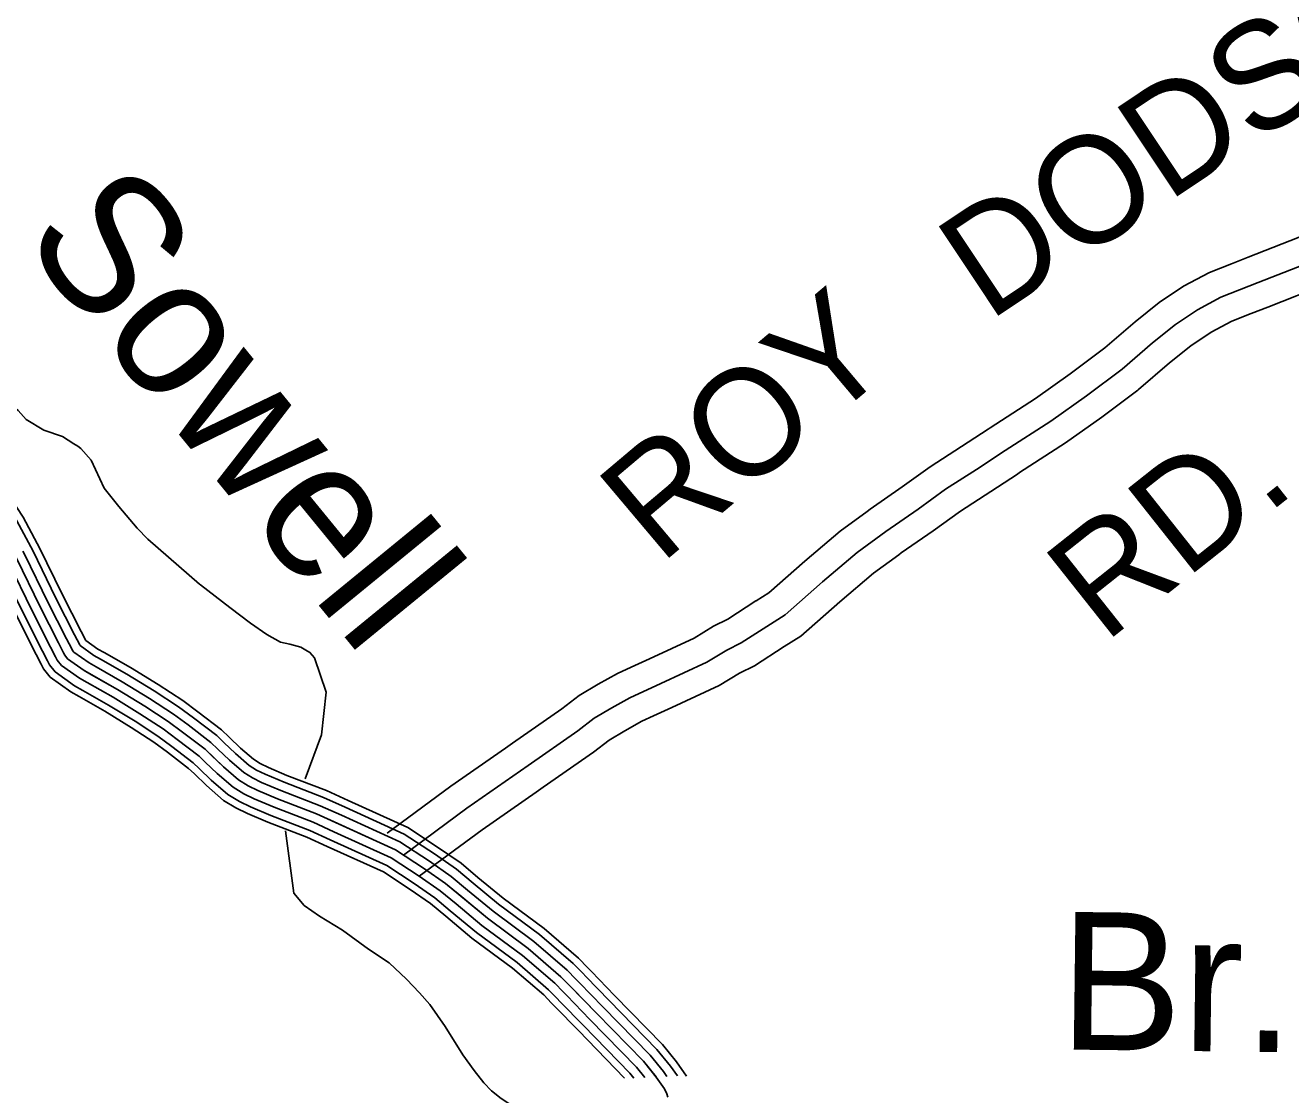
# Model space of a CAD drawing. Extents: x 1551132 to 1791609, y 378168 to 563823.
# Drawn here: x 1639392 to 1643758, y 508446 to 512135 of the extents above; entities that cross this region are included whole.
import ezdxf

# ---------------------------------------------------------------- set-up
doc = ezdxf.new("R2010")
doc.units = 0
for name, color, linetype in [('DESIGN - DRAINAGE - Bridges and Cross Drains Size Text', 7, 'Continuous'), ('DESIGN - ROW - Right-of-Way and Easement Labels', 7, 'Continuous'), ('DESIGN - TRANSPORTATION - Text', 7, 'Continuous'), ('SURVEY - PROPERTY - Owners', 7, 'Continuous'), ('SURVEY - TRANSPORTATION - Roads', 7, 'Continuous')]:
    doc.layers.add(name, color=color, linetype=linetype)

msp = doc.modelspace()

# ---------------------------------------------------------------- linework, layer by layer
at = {"layer": 'DESIGN - TRANSPORTATION - Text'}
for points in [[(1639004.74, 511035.193), (1639119.554, 511022.143), (1639208.435, 510988.076), (1639238.517, 510943.166), (1639287.883, 510890.548), (1639315.424, 510852.197), (1639343.107, 510825.855), (1639366.856, 510805.563), (1639394.489, 510775.212), (1639456.029, 510738.469), (1639519.719, 510715.702), (1639539.568, 510703.468), (1639559.41, 510691.226), (1639573.309, 510683.051), (1639583.209, 510674.934), (1639618.717, 510634.483), (1639663.59, 510537.889), (1639714.831, 510475.246), (1639777.938, 510400.452), (1639814.337, 510362.168)], [(1639814.337, 510362.168), (1639993.174, 510207.322), (1639996.807, 510204.114), (1640097.855, 510126.879), (1640169.178, 510072.002), (1640224.694, 510033.318), (1640272.351, 510006.742), (1640304.258, 510000.367), (1640342.108, 509989.917), (1640359.982, 509979.7), (1640373.882, 509971.533), (1640389.656, 509953.333), (1640429.539, 509834.871), (1640414.397, 509687.176), (1640357.607, 509535.689)], [(1640289.45, 509355.792), (1640318.358, 509141.07), (1640353.848, 509098.619), (1640407.389, 509061.968), (1640486.779, 509013), (1640575.968, 508947.907), (1640647.383, 508901.039), (1640706.69, 508844.304), (1640752.122, 508797.737), (1640787.638, 508757.294), (1640840.728, 508680.617), (1640901.577, 508583.831), (1640940.926, 508529.33), (1640974.417, 508486.904), (1641000.074, 508458.586), (1641033.749, 508432.169), (1641087.314, 508397.518), (1641113.13, 508383.026), (1641307.892, 508365.459), (1641417.69, 508376.826), (1641454.847, 508381.185)]]:
    msp.add_lwpolyline(points, dxfattribs=at)
at = {"layer": 'SURVEY - PROPERTY - Owners'}
for points in [[(1640641.017, 509348.442), (1640860.437, 509510.313), (1641049.116, 509641.675), (1641073.248, 509658.484), (1641242.986, 509777.22), (1641302.601, 509822.913), (1641368.758, 509861.523), (1641435.298, 509899.082), (1641482.847, 509920.808), (1641545.237, 509949.308), (1641699.342, 510021.135), (1641766.591, 510061.561), (1641815.623, 510086.304), (1641912.987, 510148.989), (1641913.754, 510149.447), (1641957.178, 510176.439), (1642081.5, 510286.401), (1642203.981, 510389.728), (1642296.145, 510457.597), (1642306.528, 510465.239), (1642417.759, 510542.116), (1642513.882, 510611.909), (1642622.621, 510681.853), (1642713.685, 510741.588), (1642721.244, 510746.546), (1642877.265, 510847.857), (1642997.704, 510932.543), (1643117.118, 511022.287), (1643221.149, 511112.114), (1643304.513, 511178.849), (1643388.386, 511234.759), (1643477.843, 511282.561), (1643553.633, 511312.278), (1643611.64, 511335.02), (1643814.151, 511414.347)], [(1640696.99, 509272.557), (1640915.369, 509433.661), (1641127.214, 509581.157), (1641298.71, 509701.127), (1641355.25, 509744.461), (1641415.699, 509779.737), (1641478.139, 509814.988), (1641584.745, 509863.69), (1641743.666, 509937.767), (1641812.181, 509978.951), (1641862.505, 510004.343), (1641962.778, 510068.895), (1642013.702, 510100.546), (1642143.14, 510215.041), (1642262.396, 510315.643), (1642361.302, 510388.478), (1642472.266, 510465.164), (1642567.122, 510534.041), (1642673.986, 510602.776), (1642772.792, 510667.594), (1642930.072, 510769.722), (1643053.152, 510856.266), (1643176.308, 510948.818), (1643281.447, 511039.596), (1643360.229, 511102.672), (1643436.869, 511153.757), (1643517.408, 511196.792), (1643646.039, 511247.226), (1643849.034, 511326.745)], [(1640750.839, 509199.564), (1640968.217, 509359.926), (1641154.813, 509489.846), (1641179.121, 509506.772), (1641352.317, 509627.925), (1641405.899, 509668.993), (1641460.856, 509701.06), (1641519.355, 509734.086), (1641559.72, 509752.528), (1641622.752, 509781.321), (1641786.307, 509857.564), (1641856.038, 509899.474), (1641907.604, 509925.5), (1642010.668, 509991.843), (1642010.185, 509991.551), (1642068.075, 510027.536), (1642202.439, 510146.389), (1642318.594, 510244.375), (1642405.851, 510308.635), (1642414.001, 510314.635), (1642524.706, 510391.137), (1642618.346, 510459.13), (1642723.393, 510526.707), (1642815.183, 510586.909), (1642822.383, 510591.642), (1642980.871, 510694.553), (1643106.501, 510782.889), (1643230.065, 510875.75), (1643233.223, 510878.117), (1643339.454, 510969.836), (1643413.827, 511029.387), (1643483.501, 511075.83), (1643555.466, 511114.281), (1643621.156, 511140.04), (1643679.129, 511162.766), (1643882.591, 511242.468)], [(1639362.139, 510294.308), (1639442.095, 510131.104), (1639506.511, 510004.142), (1639524.077, 509969.883), (1639527.977, 509961.824), (1639537.826, 509949.682), (1639595.317, 509908.915), (1639710.497, 509843.38), (1639803.778, 509786.128), (1639885.118, 509733.044), (1639934.659, 509696.376), (1640011.915, 509637.324), (1640075.155, 509576.456), (1640127.112, 509531.53), (1640160.345, 509511.305), (1640194.136, 509494.854), (1640261.776, 509465.97), (1640397.123, 509414.194), (1640669.583, 509290.608), (1640768.764, 509225.273), (1640842.129, 509174.288), (1640986.625, 509054.318), (1641127.322, 508950.424), (1641240.102, 508852.88), (1641269.727, 508822.471), (1641362.533, 508727.185), (1641524.454, 508560.948), (1641568.794, 508506.713), (1641597.26, 508465.912), (1641605.077, 508448.703), (1641608.635, 508437.294)]]:
    msp.add_lwpolyline(points, dxfattribs=at)
at = {"layer": 'SURVEY - TRANSPORTATION - Roads'}
for points in [[(1640696.99, 509272.557), (1640915.369, 509433.661), (1641127.214, 509581.157), (1641298.71, 509701.127), (1641355.25, 509744.461), (1641415.699, 509779.737), (1641478.139, 509814.988), (1641584.745, 509863.69), (1641743.666, 509937.767), (1641812.181, 509978.951), (1641862.505, 510004.343), (1641962.778, 510068.895), (1642013.702, 510100.546), (1642143.14, 510215.041), (1642262.396, 510315.643), (1642361.302, 510388.478), (1642472.266, 510465.164), (1642567.122, 510534.041), (1642673.986, 510602.776), (1642772.792, 510667.594), (1642930.072, 510769.722), (1643053.152, 510856.266), (1643176.308, 510948.818), (1643281.447, 511039.596), (1643360.229, 511102.672), (1643436.869, 511153.757), (1643517.408, 511196.792), (1643646.039, 511247.226), (1643849.034, 511326.745)], [(1639106.162, 510742.752), (1639112.92, 510734.077), (1639203.418, 510631.066), (1639257.025, 510563.748), (1639319.74, 510488.946), (1639362.598, 510425.044), (1639410.613, 510335.15)], [(1639126.445, 510758.561), (1639132.736, 510750.478), (1639223.143, 510647.575), (1639276.941, 510580.023), (1639340.331, 510504.413), (1639384.672, 510438.303), (1639433.296, 510347.267)], [(1639410.596, 510335.175), (1639417.338, 510322.567), (1639497.578, 510158.771), (1639561.743, 510032.318), (1639579.575, 509997.534), (1639580.642, 509995.333), (1639628.666, 509961.274), (1639651.299, 509948.391)], [(1639433.279, 510347.301), (1639440.229, 510334.284), (1639520.594, 510170.246), (1639584.65, 510044.001), (1639600.75, 510012.592), (1639642.491, 509982.992), (1639664.015, 509970.741)], [(1639328.573, 510291.349), (1639334.54, 510280.182), (1639414.354, 510117.27), (1639478.895, 509990.058), (1639496.327, 509956.057), (1639501.636, 509945.082), (1639516.427, 509926.848), (1639578.642, 509882.731), (1639605.3, 509867.564)], [(1639355.914, 510305.958), (1639362.139, 510294.308), (1639442.095, 510131.104), (1639506.511, 510004.142), (1639524.077, 509969.883), (1639527.977, 509961.824), (1639537.826, 509949.682), (1639595.317, 509908.915), (1639620.633, 509894.506)], [(1639362.139, 510294.308), (1639442.095, 510131.104), (1639506.511, 510004.142), (1639524.077, 509969.883), (1639527.977, 509961.824), (1639537.826, 509949.682), (1639595.317, 509908.915), (1639710.497, 509843.38), (1639803.778, 509786.128), (1639885.118, 509733.044), (1639934.659, 509696.376), (1640011.915, 509637.324), (1640075.155, 509576.456), (1640127.112, 509531.53), (1640160.345, 509511.305), (1640194.136, 509494.854), (1640261.776, 509465.97), (1640397.123, 509414.194), (1640669.583, 509290.608), (1640768.764, 509225.273), (1640842.129, 509174.288), (1640986.625, 509054.318), (1641127.322, 508950.424), (1641240.102, 508852.88), (1641269.727, 508822.471), (1641362.533, 508727.185), (1641524.454, 508560.948), (1641568.794, 508506.713), (1641597.26, 508465.912), (1641605.077, 508448.703), (1641608.635, 508437.294)], [(1639383.255, 510320.567), (1639389.738, 510308.433), (1639469.836, 510144.937), (1639534.127, 510018.226), (1639551.826, 509983.708), (1639554.318, 509978.566), (1639559.226, 509972.516), (1639611.991, 509935.099), (1639635.966, 509921.448)], [(1639279.433, 510265.09), (1639284.941, 510254.782), (1639364.489, 510092.403), (1639429.262, 509964.741), (1639446.462, 509931.207), (1639454.303, 509914.998), (1639477.969, 509885.814), (1639548.676, 509835.679), (1639577.742, 509819.137)], [(1639301.232, 510276.741), (1639306.94, 510266.049), (1639386.613, 510103.436), (1639451.278, 509975.966), (1639468.578, 509942.232), (1639475.303, 509928.348), (1639495.036, 509904.023), (1639561.967, 509856.555), (1639589.967, 509840.621)], [(1639651.282, 509948.407), (1639742.047, 509896.764), (1639836.944, 509838.521), (1639920.534, 509783.97), (1639971.924, 509745.927), (1640052.364, 509684.442), (1640077.339, 509660.4)], [(1639663.998, 509970.758), (1639755.138, 509918.907), (1639850.694, 509860.255), (1639935.225, 509805.087), (1639987.382, 509766.478), (1640069.147, 509703.985), (1640095.171, 509678.934)], [(1639620.624, 509894.514), (1639710.497, 509843.38), (1639803.778, 509786.128), (1639885.118, 509733.044), (1639934.659, 509696.376), (1640011.915, 509637.324), (1640034.348, 509615.732)], [(1639635.957, 509921.457), (1639726.272, 509870.072), (1639820.361, 509812.329), (1639902.826, 509758.503), (1639953.292, 509721.152), (1640032.14, 509660.883), (1640055.847, 509638.066)], [(1639605.291, 509867.572), (1639694.723, 509816.687), (1639787.195, 509759.928), (1639867.41, 509707.585), (1639916.026, 509671.6), (1639991.691, 509613.766), (1640012.848, 509593.398)], [(1639577.742, 509819.137), (1639666.365, 509768.719), (1639757.396, 509712.851), (1639835.586, 509661.817), (1639882.535, 509627.074), (1639955.333, 509571.423), (1639974.216, 509553.256)], [(1639589.967, 509840.621), (1639678.948, 509789.995), (1639770.613, 509733.735), (1639849.702, 509682.117), (1639897.393, 509646.825), (1639971.466, 509590.207), (1639991.357, 509571.064)], [(1640095.163, 509678.942), (1640134.296, 509641.283), (1640178.953, 509602.665), (1640202.436, 509588.373), (1640230.577, 509574.673), (1640294.683, 509547.297), (1640430.938, 509495.179), (1640505.945, 509461.154)], [(1640055.839, 509638.075), (1640096.055, 509599.365), (1640145.437, 509556.672), (1640175.22, 509538.539), (1640207.01, 509523.063), (1640273.401, 509494.713), (1640409.072, 509442.811), (1640482.521, 509409.502)], [(1640077.33, 509660.417), (1640116.954, 509622.274), (1640163.753, 509581.806), (1640190.094, 509565.781), (1640219.893, 509551.272), (1640285.034, 509523.455), (1640421.022, 509471.437), (1640495.32, 509437.736)], [(1640012.84, 509593.407), (1640054.256, 509553.547), (1640108.788, 509506.388), (1640145.47, 509484.071), (1640181.261, 509466.645), (1640250.151, 509437.228), (1640385.173, 509385.577), (1640456.904, 509353.034)], [(1640034.34, 509615.741), (1640075.155, 509576.456), (1640127.112, 509531.53), (1640160.345, 509511.305), (1640194.136, 509494.854), (1640261.776, 509465.97), (1640397.123, 509414.194), (1640469.712, 509381.268)], [(1639974.208, 509553.256), (1640016.69, 509512.371), (1640075.863, 509461.203), (1640118.737, 509435.111), (1640158.112, 509415.944), (1640229.243, 509385.568), (1640363.69, 509334.134), (1640433.897, 509302.291)], [(1639991.349, 509571.064), (1640033.356, 509530.638), (1640090.471, 509481.254), (1640130.596, 509456.828), (1640168.378, 509438.436), (1640238.518, 509408.485), (1640373.223, 509356.951), (1640444.105, 509324.8)], [(1640505.928, 509461.162), (1640712.082, 509367.651), (1640817.921, 509297.924), (1640895.269, 509244.181), (1640953.859, 509195.539)], [(1640482.504, 509409.511), (1640684.607, 509317.833), (1640786.138, 509250.948), (1640860.912, 509198.989), (1640917.627, 509151.896)], [(1640495.304, 509437.745), (1640699.624, 509345.059), (1640803.513, 509276.624), (1640879.686, 509223.689), (1640937.426, 509175.746)], [(1640469.696, 509381.276), (1640669.583, 509290.608), (1640768.764, 509225.273), (1640842.129, 509174.288), (1640897.827, 509128.045)], [(1640444.088, 509324.808), (1640639.542, 509236.156), (1640734.014, 509173.921), (1640804.571, 509124.887), (1640858.228, 509080.344)], [(1640456.888, 509353.042), (1640654.558, 509263.382), (1640751.389, 509199.597), (1640823.346, 509149.587), (1640878.028, 509104.195)], [(1640433.88, 509302.299), (1640627.567, 509214.447), (1640720.165, 509153.446), (1640789.596, 509105.194), (1640842.437, 509061.327)], [(1640953.851, 509195.547), (1641040.732, 509123.403), (1641182.146, 509018.984), (1641300.318, 508916.773), (1641332.55, 508883.681), (1641345.183, 508870.714)], [(1640917.618, 509151.904), (1641005.75, 509078.736), (1641146.696, 508974.65), (1641261.385, 508875.464), (1641291.926, 508844.105), (1641304.559, 508831.138)], [(1640937.426, 509175.755), (1641024.874, 509103.145), (1641166.071, 508998.884), (1641282.66, 508898.039), (1641314.134, 508865.739), (1641326.767, 508852.772)], [(1640878.019, 509104.203), (1640967.501, 509029.901), (1641107.947, 508926.198), (1641218.82, 508830.296), (1641247.527, 508800.837), (1641260.16, 508787.87)], [(1640897.819, 509128.053), (1640986.625, 509054.318), (1641127.322, 508950.424), (1641240.102, 508852.88), (1641269.727, 508822.471), (1641282.36, 508809.504)], [(1640842.429, 509061.335), (1640933.135, 508986.025), (1641073.123, 508882.647), (1641180.579, 508789.712), (1641207.62, 508761.953), (1641220.253, 508748.986)], [(1640858.212, 509080.352), (1640948.376, 509005.492), (1641088.573, 508901.964), (1641197.545, 508807.72), (1641225.319, 508779.203), (1641237.952, 508766.236)], [(1641326.767, 508852.772), (1641406.948, 508770.445), (1641570.744, 508602.282), (1641618.285, 508544.13), (1641641.868, 508510.338)], [(1641345.183, 508870.714), (1641425.365, 508788.387), (1641589.944, 508619.424), (1641638.818, 508559.648), (1641673.617, 508509.771)], [(1641282.351, 508809.512), (1641362.533, 508727.185), (1641524.454, 508560.948), (1641568.528, 508507.038)], [(1641304.559, 508831.146), (1641384.741, 508748.819), (1641547.603, 508581.615), (1641593.544, 508525.422), (1641604.927, 508509.105)], [(1641237.936, 508766.253), (1641318.117, 508683.926), (1641478.163, 508519.613), (1641492.096, 508502.571)], [(1641260.144, 508787.878), (1641340.325, 508705.551), (1641501.304, 508540.28), (1641530.037, 508505.138)], [(1641220.236, 508749.002), (1641300.418, 508666.675), (1641459.705, 508503.138), (1641459.772, 508503.063)]]:
    msp.add_lwpolyline(points, dxfattribs=at)

# ---------------------------------------------------------------- texts
at = {"layer": 'DESIGN - DRAINAGE - Bridges and Cross Drains Size Text'}
for s, height, rotation, p in [('Sowell', 475.0026, 309.282203, (1639371.29, 511395.919)), ('Br.', 474.9888, 359.323033, (1642957.653, 508601.816))]:
    msp.add_text(s, height=height, rotation=rotation, dxfattribs=at).set_placement(p)
at = {"layer": 'DESIGN - ROW - Right-of-Way and Easement Labels'}
for s, height, rotation, p in [('DODSON', 369.9971, 33.687419, (1642715.344, 511110.531)), ('ROY', 369.9991, 40.151339, (1641582.512, 510271.575)), ('RD.', 369.9985, 38.406786, (1643115.1, 510000.427))]:
    msp.add_text(s, height=height, rotation=rotation, dxfattribs=at).set_placement(p)

doc.saveas('drawing.dxf')
